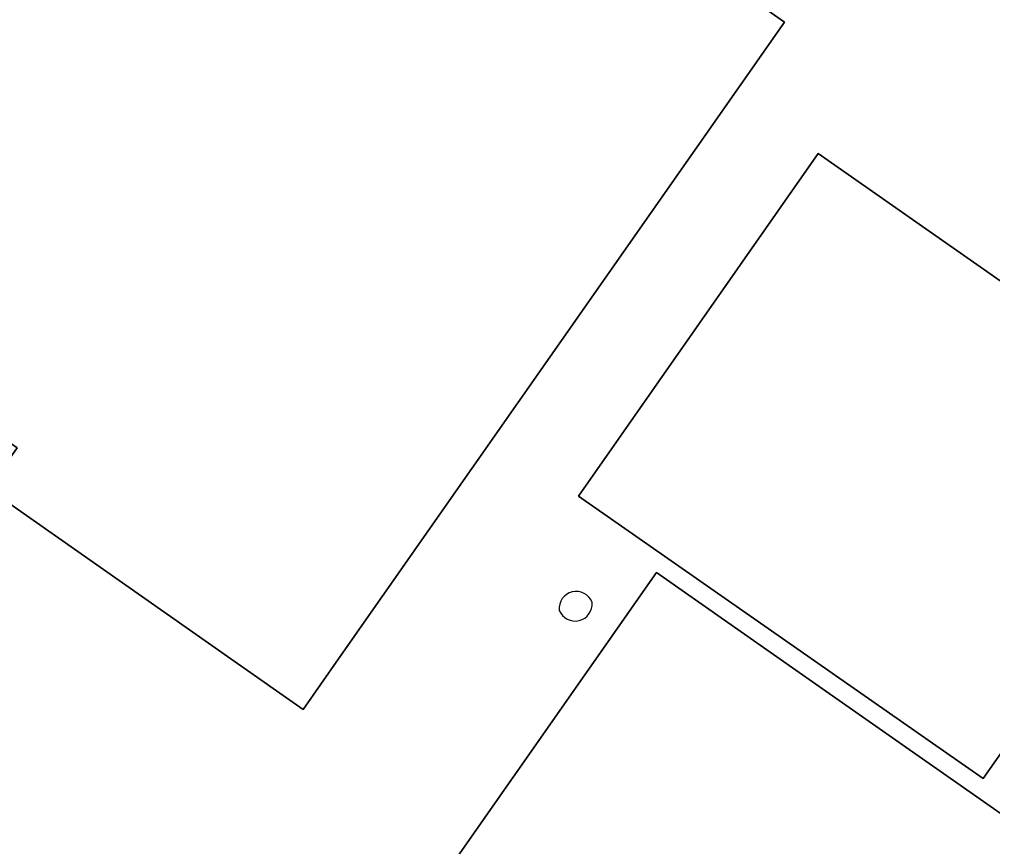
# Model space of a CAD drawing. Extents: x 155018 to 156648, y 383979 to 385733.
# Drawn here: x 155482.6 to 155561.5, y 384754.5 to 384821.5 of the extents above; entities that cross this region are included whole.
import ezdxf

# ---------------------------------------------------------------- set-up
doc = ezdxf.new("R2010")
doc.units = 0
for name, color, linetype in [('IMGEO_Erf', 7, 'Continuous'), ('IMGEO_Opslagtank', 7, 'Continuous'), ('IMGEO_Pand', 7, 'Continuous')]:
    doc.layers.add(name, color=color, linetype=linetype)

msp = doc.modelspace()

# ---------------------------------------------------------------- linework, layer by layer
at = {"layer": 'IMGEO_Erf'}
msp.add_lwpolyline([(155500, 384852.57), (155544.63, 384821.302), (155508.467, 384769.69), (155505.598, 384765.595), (155500, 384769.517), (155480.059, 384783.489), (155482.392, 384786.812), (155457.825, 384804.026), (155455.513, 384800.688), (155437.8, 384813.099), (155436.96, 384811.899), (155438.396, 384810.891), (155432.697, 384802.767), (155432.495, 384802.926), (155432.66, 384803.115), (155421.239, 384812.515), (155421.118, 384812.365), (155420.922, 384812.517), (155421.048, 384812.673), (155416.493, 384816.423), (155416.246, 384816.122), (155416.038, 384816.294), (155416.222, 384816.518), (155403.487, 384827.271)], dxfattribs=at)
for points in [[(155547.35, 384810.655), (155576.058, 384790.588), (155580.154, 384787.72), (155574.557, 384779.779), (155586.015, 384771.676), (155574.573, 384755.332), (155563.08, 384763.359), (155560.734, 384760.001), (155556.634, 384762.863), (155527.932, 384782.896)], [(155567.254, 384753.592), (155571.349, 384750.724), (155570.843, 384750), (155551.094, 384721.759), (155550.46, 384722.203), (155548.26, 384719.057), (155548.864, 384718.635), (155545.279, 384713.508), (155520.268, 384730.998), (155523.134, 384735.096), (155528.902, 384743.323), (155516.799, 384751.818), (155534.25, 384776.701), (155546.358, 384768.223)]]:
    msp.add_lwpolyline(points, close=True, dxfattribs=at)
for centre, radius, start, end in [((155527.73, 384773.788), 1.378, 20.6203, 186.69042), ((155527.644, 384774.143), 1.383, 201.91263, 5.39809)]:
    msp.add_arc(centre, radius, start, end, dxfattribs=at)
at = {"layer": 'IMGEO_Opslagtank'}
for centre, radius, start, end in [((155527.73, 384773.788), 1.378, 20.6203, 186.69042), ((155527.644, 384774.143), 1.383, 201.91263, 5.39809)]:
    msp.add_arc(centre, radius, start, end, dxfattribs=at)
at = {"layer": 'IMGEO_Pand'}
msp.add_lwpolyline([(155403.487, 384827.271), (155416.222, 384816.518), (155416.038, 384816.294), (155416.246, 384816.122), (155416.493, 384816.423), (155421.048, 384812.673), (155420.922, 384812.517), (155421.118, 384812.365), (155421.239, 384812.515), (155432.66, 384803.115), (155432.495, 384802.926), (155432.697, 384802.767), (155438.396, 384810.891), (155436.96, 384811.899), (155437.8, 384813.099), (155455.513, 384800.688), (155457.825, 384804.026), (155482.392, 384786.812), (155480.059, 384783.489), (155500, 384769.517), (155505.598, 384765.595), (155508.467, 384769.69), (155544.63, 384821.302), (155500, 384852.57)], dxfattribs=at)
for points in [[(155527.932, 384782.896), (155556.634, 384762.863), (155560.734, 384760.001), (155563.08, 384763.359), (155574.573, 384755.332), (155586.015, 384771.676), (155574.557, 384779.779), (155580.154, 384787.72), (155576.058, 384790.588), (155547.35, 384810.655)], [(155570.843, 384750), (155571.349, 384750.724), (155567.254, 384753.592), (155546.358, 384768.223), (155534.25, 384776.701), (155516.799, 384751.818), (155528.902, 384743.323), (155523.134, 384735.096), (155520.268, 384730.998), (155545.279, 384713.508), (155548.864, 384718.635), (155548.26, 384719.057), (155550.46, 384722.203), (155551.094, 384721.759)]]:
    msp.add_lwpolyline(points, close=True, dxfattribs=at)

doc.saveas('drawing.dxf')
